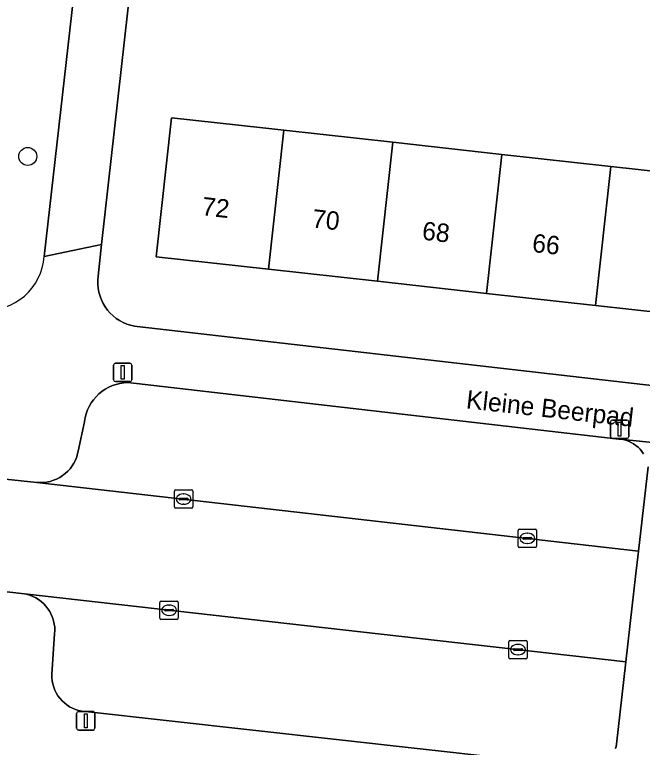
# Model space of a CAD drawing. Extents: x 161928 to 163071, y 386474 to 387428.
# Drawn here: x 162430.97 to 162465.12, y 387240.71 to 387280.58 of the extents above; entities that cross this region are included whole.
import ezdxf

# ---------------------------------------------------------------- set-up
doc = ezdxf.new("R2010")
doc.units = 0
for name, color, linetype in [('IMGEO_Boom', 7, 'Continuous'), ('IMGEO_Erf', 7, 'Continuous'), ('IMGEO_Groenvoorziening', 7, 'Continuous'), ('IMGEO_Kolk', 7, 'Continuous'), ('IMGEO_Lichtmast', 7, 'Continuous'), ('IMGEO_Muur', 7, 'Continuous'), ('IMGEO_Openbare_ruimte_label', 7, 'Continuous'), ('IMGEO_Pand', 7, 'Continuous'), ('IMGEO_Pand_nummerreeks', 7, 'Continuous'), ('IMGEO_Parkeervlak_open', 7, 'Continuous'), ('IMGEO_Rijbaan_lokaal_open', 7, 'Continuous'), ('IMGEO_Voetpad_open', 7, 'Continuous')]:
    doc.layers.add(name, color=color, linetype=linetype)

msp = doc.modelspace()

# ---------------------------------------------------------------- linework, layer by layer
at = {"layer": 'IMGEO_Boom'}
msp.add_circle((162431.676, 387272.864), 0.489, dxfattribs=at)
at = {"layer": 'IMGEO_Erf'}
for points in [[(162437.838, 387287.13), (162435.697, 387268.079), (162435.512, 387266.345), (162435.493, 387266.128), (162435.493, 387265.91), (162435.513, 387265.693), (162435.552, 387265.479), (162435.61, 387265.269), (162435.686, 387265.065), (162435.78, 387264.869), (162435.892, 387264.682), (162436.02, 387264.506), (162436.163, 387264.341), (162436.32, 387264.191), (162436.49, 387264.054), (162436.671, 387263.934), (162436.863, 387263.83), (162437.063, 387263.744), (162437.27, 387263.676), (162437.482, 387263.627), (162437.63, 387263.604), (162477.644, 387259.023)], [(162480.523, 387261.421), (162480.828, 387264.182), (162474.77, 387264.856), (162474.609, 387263.413), (162468.501, 387264.092), (162462.568, 387264.751), (162456.635, 387265.411), (162450.701, 387266.07), (162444.768, 387266.729), (162438.662, 387267.408), (162439.503, 387274.975), (162444.473, 387274.423), (162445.609, 387274.297), (162451.542, 387273.637), (162457.476, 387272.978), (162463.409, 387272.319), (162469.342, 387271.659), (162475.481, 387270.977), (162475.801, 387273.857), (162476.134, 387276.858), (162476.468, 387279.86)]]:
    msp.add_lwpolyline(points, dxfattribs=at)
at = {"layer": 'IMGEO_Groenvoorziening'}
msp.add_lwpolyline([(162432.57, 387267.411), (162434.573, 387285.038)], dxfattribs=at)
msp.add_arc((162429.481, 387267.615), 3.096, 265.1803, 356.2277, dxfattribs=at)
at = {"layer": 'IMGEO_Kolk'}
for p, q in [((162439.656, 387253.79), (162439.656, 387254.642)), ((162439.731, 387254.716), (162440.583, 387254.716)), ((162440.144, 387254.496), (162440.169, 387254.496)), ((162440.657, 387254.642), (162440.657, 387253.79)), ((162439.915, 387254.21), (162439.915, 387254.222)), ((162440.353, 387254.173), (162439.955, 387254.173)), ((162439.958, 387254.259), (162440.356, 387254.259)), ((162440.399, 387254.222), (162440.399, 387254.21)), ((162440.583, 387253.716), (162439.731, 387253.716)), ((162440.167, 387253.936), (162440.142, 387253.936)), ((162458.356, 387251.656), (162458.356, 387252.508)), ((162458.431, 387252.582), (162459.283, 387252.582)), ((162459.357, 387252.508), (162459.357, 387251.656)), ((162458.615, 387252.076), (162458.615, 387252.088)), ((162458.658, 387252.125), (162459.056, 387252.125)), ((162458.844, 387252.362), (162458.869, 387252.362)), ((162459.099, 387252.088), (162459.099, 387252.076)), ((162459.053, 387252.039), (162458.655, 387252.039)), ((162458.867, 387251.802), (162458.842, 387251.802)), ((162459.283, 387251.582), (162458.431, 387251.582)), ((162438.868, 387247.744), (162438.868, 387248.596)), ((162438.943, 387248.67), (162439.795, 387248.67)), ((162439.869, 387248.596), (162439.869, 387247.744)), ((162439.127, 387248.164), (162439.127, 387248.176)), ((162439.565, 387248.127), (162439.167, 387248.127)), ((162439.17, 387248.213), (162439.568, 387248.213)), ((162439.356, 387248.45), (162439.381, 387248.45)), ((162439.611, 387248.176), (162439.611, 387248.164)), ((162439.379, 387247.89), (162439.354, 387247.89)), ((162439.795, 387247.67), (162438.943, 387247.67)), ((162457.923, 387246.527), (162458.775, 387246.527)), ((162457.848, 387245.601), (162457.848, 387246.453)), ((162458.336, 387246.307), (162458.361, 387246.307)), ((162458.849, 387246.453), (162458.849, 387245.601)), ((162458.107, 387246.021), (162458.107, 387246.033)), ((162458.545, 387245.984), (162458.147, 387245.984)), ((162458.15, 387246.07), (162458.548, 387246.07)), ((162458.359, 387245.747), (162458.334, 387245.747)), ((162458.591, 387246.033), (162458.591, 387246.021)), ((162458.775, 387245.527), (162457.923, 387245.527))]:
    msp.add_line(p, q, dxfattribs=at)
for points in [[(162439.656, 387253.79), (162439.656, 387254.642)], [(162439.731, 387254.716), (162440.583, 387254.716)], [(162440.657, 387254.642), (162440.657, 387253.79)], [(162440.583, 387253.716), (162439.731, 387253.716)], [(162458.356, 387251.656), (162458.356, 387252.508)], [(162458.431, 387252.582), (162459.283, 387252.582)], [(162459.357, 387252.508), (162459.357, 387251.656)], [(162459.283, 387251.582), (162458.431, 387251.582)], [(162438.868, 387247.744), (162438.868, 387248.596)], [(162438.943, 387248.67), (162439.795, 387248.67)], [(162439.869, 387248.596), (162439.869, 387247.744)], [(162439.795, 387247.67), (162438.943, 387247.67)], [(162457.923, 387246.527), (162458.775, 387246.527)], [(162457.848, 387245.601), (162457.848, 387246.453)], [(162458.849, 387246.453), (162458.849, 387245.601)], [(162458.775, 387245.527), (162457.923, 387245.527)]]:
    msp.add_lwpolyline(points, dxfattribs=at)
for centre, radius, start, end in [((162439.733, 387254.64), 0.0765, 91.552, 178.448), ((162439.733, 387254.64), 0.0765, 91.552, 178.448), ((162440.581, 387254.64), 0.0765, 1.552, 88.448), ((162440.581, 387254.64), 0.0765, 1.552, 88.448), ((162439.955, 387254.219), 0.0403, 85.8775, 175.7526), ((162439.952, 387254.209), 0.0366, 178.938, 274.7102), ((162440.356, 387254.216), 0.043, 264.8664, 352.4533), ((162440.36, 387254.221), 0.0386, 1.7309, 96.639), ((162439.733, 387253.792), 0.0765, 181.552, 268.448), ((162439.733, 387253.792), 0.0765, 181.552, 268.448), ((162440.581, 387253.792), 0.0765, 271.552, 358.448), ((162440.581, 387253.792), 0.0765, 271.552, 358.448), ((162458.433, 387252.506), 0.0765, 91.552, 178.448), ((162458.433, 387252.506), 0.0765, 91.552, 178.448), ((162459.281, 387252.506), 0.0765, 1.552, 88.448), ((162459.281, 387252.506), 0.0765, 1.552, 88.448), ((162458.655, 387252.085), 0.0403, 85.8775, 175.7526), ((162458.652, 387252.075), 0.0366, 178.938, 274.7102), ((162459.056, 387252.082), 0.043, 264.8664, 352.4533), ((162459.06, 387252.087), 0.0386, 1.7309, 96.639), ((162458.433, 387251.658), 0.0765, 181.552, 268.448), ((162458.433, 387251.658), 0.0765, 181.552, 268.448), ((162459.281, 387251.658), 0.0765, 271.552, 358.448), ((162459.281, 387251.658), 0.0765, 271.552, 358.448), ((162438.945, 387248.594), 0.0765, 91.552, 178.448), ((162438.945, 387248.594), 0.0765, 91.552, 178.448), ((162439.793, 387248.594), 0.0765, 1.552, 88.448), ((162439.793, 387248.594), 0.0765, 1.552, 88.448), ((162439.167, 387248.173), 0.0403, 85.8775, 175.7526), ((162439.164, 387248.163), 0.0366, 178.938, 274.7102), ((162439.568, 387248.17), 0.043, 264.8664, 352.4533), ((162439.572, 387248.175), 0.0386, 1.7309, 96.639), ((162438.945, 387247.746), 0.0765, 181.552, 268.448), ((162438.945, 387247.746), 0.0765, 181.552, 268.448), ((162439.793, 387247.746), 0.0765, 271.552, 358.448), ((162439.793, 387247.746), 0.0765, 271.552, 358.448), ((162457.925, 387246.451), 0.0765, 91.552, 178.448), ((162457.925, 387246.451), 0.0765, 91.552, 178.448), ((162458.773, 387246.451), 0.0765, 1.552, 88.448), ((162458.773, 387246.451), 0.0765, 1.552, 88.448), ((162458.147, 387246.03), 0.0403, 85.8775, 175.7526), ((162458.144, 387246.02), 0.0366, 178.938, 274.7102), ((162458.548, 387246.027), 0.043, 264.8664, 352.4533), ((162458.552, 387246.032), 0.0386, 1.7309, 96.639), ((162457.925, 387245.603), 0.0765, 181.552, 268.448), ((162457.925, 387245.603), 0.0765, 181.552, 268.448), ((162458.773, 387245.603), 0.0765, 271.552, 358.448), ((162458.773, 387245.603), 0.0765, 271.552, 358.448)]:
    msp.add_arc(centre, radius, start, end, dxfattribs=at)
for centre, major_axis, ratio, start_param, end_param in [((162440.143, 387254.216), (-0.387, 0.002), 0.722429, 4.712389, 7.853982), ((162440.168, 387254.216), (-0.39, 0.002), 0.717154, 1.570796, 4.712389), ((162458.843, 387252.082), (-0.387, 0.002), 0.722429, 4.712389, 7.853982), ((162458.868, 387252.082), (-0.39, 0.002), 0.717154, 1.570796, 4.712389), ((162439.355, 387248.17), (-0.387, 0.002), 0.722429, 4.712389, 7.853982), ((162439.38, 387248.17), (-0.39, 0.002), 0.717154, 1.570796, 4.712389), ((162458.335, 387246.027), (-0.387, 0.002), 0.722429, 4.712389, 7.853982), ((162458.36, 387246.027), (-0.39, 0.002), 0.717154, 1.570796, 4.712389)]:
    msp.add_ellipse(centre, major_axis=major_axis, ratio=ratio, start_param=start_param, end_param=end_param, dxfattribs=at)
at = {"layer": 'IMGEO_Lichtmast'}
for p, q in [((162436.346, 387260.711), (162436.346, 387261.511)), ((162436.346, 387261.511), (162436.346, 387260.711)), ((162436.446, 387261.611), (162437.236, 387261.611)), ((162437.236, 387261.611), (162436.446, 387261.611)), ((162437.336, 387261.511), (162437.336, 387260.711)), ((162437.336, 387260.711), (162437.336, 387261.511)), ((162437.236, 387260.611), (162436.446, 387260.611)), ((162436.446, 387260.611), (162437.236, 387260.611)), ((162463.485, 387258.52), (162464.275, 387258.52)), ((162464.275, 387258.52), (162463.485, 387258.52)), ((162463.385, 387257.62), (162463.385, 387258.42)), ((162463.385, 387258.42), (162463.385, 387257.62)), ((162464.375, 387258.42), (162464.375, 387257.62)), ((162464.375, 387257.62), (162464.375, 387258.42)), ((162464.275, 387257.52), (162463.485, 387257.52)), ((162463.485, 387257.52), (162464.275, 387257.52)), ((162434.338, 387241.75), (162434.338, 387242.55)), ((162434.338, 387242.55), (162434.338, 387241.75)), ((162434.438, 387242.65), (162435.228, 387242.65)), ((162435.228, 387242.65), (162434.438, 387242.65)), ((162435.328, 387242.55), (162435.328, 387241.75)), ((162435.328, 387241.75), (162435.328, 387242.55)), ((162435.228, 387241.65), (162434.438, 387241.65)), ((162434.438, 387241.65), (162435.228, 387241.65))]:
    msp.add_line(p, q, dxfattribs=at)
for points in [[(162436.766, 387261.486), (162436.916, 387261.486), (162436.916, 387260.736), (162436.766, 387260.736), (162436.766, 387261.486)], [(162463.805, 387258.395), (162463.955, 387258.395), (162463.955, 387257.645), (162463.805, 387257.645), (162463.805, 387258.395)], [(162434.758, 387242.525), (162434.908, 387242.525), (162434.908, 387241.775), (162434.758, 387241.775), (162434.758, 387242.525)]]:
    msp.add_lwpolyline(points, dxfattribs=at)
for centre, start, end in [((162436.446, 387261.511), 90, 180), ((162436.446, 387261.511), 90, 180), ((162437.236, 387261.511), 0, 90), ((162437.236, 387261.511), 360, 90), ((162436.446, 387260.711), 180, 270), ((162436.446, 387260.711), 180, 270), ((162437.236, 387260.711), 270, 0), ((162437.236, 387260.711), 270, 0), ((162463.485, 387258.42), 90, 180), ((162463.485, 387258.42), 90, 180), ((162464.275, 387258.42), 0, 90), ((162464.275, 387258.42), 360, 90), ((162463.485, 387257.62), 180, 270), ((162463.485, 387257.62), 180, 270), ((162464.275, 387257.62), 270, 0), ((162464.275, 387257.62), 270, 0), ((162434.438, 387242.55), 90, 180), ((162434.438, 387242.55), 90, 180), ((162435.228, 387242.55), 0, 90), ((162435.228, 387242.55), 360, 90), ((162434.438, 387241.75), 180, 270), ((162434.438, 387241.75), 180, 270), ((162435.228, 387241.75), 270, 0), ((162435.228, 387241.75), 270, 0)]:
    msp.add_arc(centre, 0.1, start, end, dxfattribs=at)
at = {"layer": 'IMGEO_Muur'}
msp.add_lwpolyline([(162437.838, 387287.13), (162435.697, 387268.079)], dxfattribs=at)
at = {"layer": 'IMGEO_Pand'}
for points in [[(162445.609, 387274.297), (162444.473, 387274.423), (162439.503, 387274.975), (162438.662, 387267.408), (162444.768, 387266.729)], [(162444.768, 387266.729), (162450.701, 387266.07), (162451.542, 387273.637), (162445.609, 387274.297)], [(162457.476, 387272.978), (162451.542, 387273.637), (162450.701, 387266.07), (162456.635, 387265.411)], [(162456.635, 387265.411), (162462.568, 387264.751), (162463.409, 387272.319), (162457.476, 387272.978)], [(162469.342, 387271.659), (162463.409, 387272.319), (162462.568, 387264.751), (162468.501, 387264.092)]]:
    msp.add_lwpolyline(points, close=True, dxfattribs=at)
at = {"layer": 'IMGEO_Parkeervlak_open'}
for points in [[(162465.177, 387256.686), (162465.089, 387256.813), (162464.99, 387256.931), (162464.881, 387257.04), (162464.763, 387257.139), (162464.636, 387257.227), (162464.502, 387257.303), (162464.361, 387257.367), (162464.216, 387257.418), (162464.066, 387257.456), (162463.914, 387257.48), (162463.845, 387257.487), (162437.123, 387260.558), (162436.908, 387260.545), (162436.694, 387260.513), (162436.485, 387260.461), (162436.281, 387260.392), (162436.083, 387260.304), (162435.895, 387260.199), (162435.717, 387260.078), (162435.55, 387259.941), (162435.396, 387259.79), (162435.256, 387259.625), (162435.131, 387259.449), (162435.023, 387259.262), (162434.932, 387259.067), (162434.858, 387258.864), (162434.804, 387258.655), (162434.767, 387258.443), (162434.764, 387258.414), (162434.421, 387256.827), (162434.393, 387256.695), (162434.34, 387256.517), (162434.272, 387256.344), (162434.189, 387256.178), (162434.091, 387256.021), (162433.979, 387255.872), (162433.855, 387255.734), (162433.719, 387255.608), (162433.572, 387255.494), (162433.415, 387255.394), (162433.25, 387255.309), (162433.078, 387255.238), (162432.901, 387255.183), (162432.719, 387255.145), (162432.535, 387255.122), (162432.349, 387255.116), (162432.164, 387255.127), (162464.909, 387251.391), (162465.431, 387255.964)], [(162463.662, 387240.636), (162463.689, 387240.759), (162463.706, 387240.888), (162464.219, 387245.366), (162431.492, 387249.061), (162431.612, 387249.036), (162431.785, 387248.985), (162431.952, 387248.92), (162432.114, 387248.839), (162432.267, 387248.745), (162432.411, 387248.637), (162432.546, 387248.517), (162432.668, 387248.385), (162432.779, 387248.243), (162432.877, 387248.091), (162432.96, 387247.931), (162433.029, 387247.765), (162433.083, 387247.593), (162433.121, 387247.417), (162433.144, 387247.238), (162433.15, 387247.058), (162433.14, 387246.878), (162432.988, 387244.683), (162432.99, 387244.507), (162433.007, 387244.332), (162433.04, 387244.159), (162433.088, 387243.99), (162433.152, 387243.826), (162433.229, 387243.668), (162433.321, 387243.518), (162433.425, 387243.376), (162433.542, 387243.245), (162433.67, 387243.124), (162433.808, 387243.015), (162433.955, 387242.919), (162434.111, 387242.837), (162434.273, 387242.769), (162434.44, 387242.715), (162434.612, 387242.677), (162434.786, 387242.654), (162434.814, 387242.652), (162462.133, 387239.607)]]:
    msp.add_lwpolyline(points, dxfattribs=at)
at = {"layer": 'IMGEO_Rijbaan_lokaal_open'}
msp.add_lwpolyline([(162464.909, 387251.391), (162432.164, 387255.127), (162423.463, 387256.053), (162422.766, 387250.051), (162423.216, 387250), (162431.492, 387249.061), (162464.219, 387245.366), (162464.567, 387248.404), (162464.75, 387250)], close=True, dxfattribs=at)
at = {"layer": 'IMGEO_Voetpad_open'}
for points in [[(162434.573, 387285.038), (162432.57, 387267.411), (162435.697, 387268.079), (162437.838, 387287.13), (162438.014, 387288.707), (162444.703, 387348.65)], [(162437.63, 387263.604), (162437.482, 387263.627), (162437.27, 387263.676), (162437.063, 387263.744), (162436.863, 387263.83), (162436.671, 387263.934), (162436.49, 387264.054), (162436.32, 387264.191), (162436.163, 387264.341), (162436.02, 387264.506), (162435.892, 387264.682), (162435.78, 387264.869), (162435.686, 387265.065), (162435.61, 387265.269), (162435.552, 387265.479), (162435.513, 387265.693), (162435.493, 387265.91), (162435.493, 387266.128), (162435.512, 387266.345), (162435.697, 387268.079), (162432.57, 387267.411)], [(162477.644, 387259.023), (162437.63, 387263.604)], [(162423.463, 387256.053), (162432.164, 387255.127), (162432.349, 387255.116), (162432.535, 387255.122), (162432.719, 387255.145), (162432.901, 387255.183), (162433.078, 387255.238), (162433.25, 387255.309), (162433.415, 387255.394), (162433.572, 387255.494), (162433.719, 387255.608), (162433.855, 387255.734), (162433.979, 387255.872), (162434.091, 387256.021), (162434.189, 387256.178), (162434.272, 387256.344), (162434.34, 387256.517), (162434.393, 387256.695), (162434.421, 387256.827), (162434.764, 387258.414), (162434.767, 387258.443), (162434.804, 387258.655), (162434.858, 387258.864), (162434.932, 387259.067), (162435.023, 387259.262), (162435.131, 387259.449), (162435.256, 387259.625), (162435.396, 387259.79), (162435.55, 387259.941), (162435.717, 387260.078), (162435.895, 387260.199), (162436.083, 387260.304), (162436.281, 387260.392), (162436.485, 387260.461), (162436.694, 387260.513), (162436.908, 387260.545), (162437.123, 387260.558), (162463.845, 387257.487), (162463.914, 387257.48), (162464.066, 387257.456), (162469.36, 387256.908)], [(162469.36, 387256.908), (162464.066, 387257.456), (162464.216, 387257.418), (162464.361, 387257.367), (162464.502, 387257.303), (162464.636, 387257.227), (162464.763, 387257.139), (162464.881, 387257.04), (162464.99, 387256.931), (162465.089, 387256.813), (162465.177, 387256.686)], [(162465.431, 387255.964), (162464.909, 387251.391), (162464.75, 387250), (162464.567, 387248.404), (162464.219, 387245.366), (162463.706, 387240.888), (162463.689, 387240.759), (162463.662, 387240.636)], [(162433.14, 387246.878), (162433.15, 387247.058), (162433.144, 387247.238), (162433.121, 387247.417), (162433.083, 387247.593), (162433.029, 387247.765), (162432.96, 387247.931), (162432.877, 387248.091), (162432.779, 387248.243), (162432.668, 387248.385), (162432.546, 387248.517), (162432.411, 387248.637), (162432.267, 387248.745), (162432.114, 387248.839), (162431.952, 387248.92), (162431.785, 387248.985), (162431.612, 387249.036), (162431.492, 387249.061), (162423.216, 387250)], [(162462.133, 387239.607), (162434.814, 387242.652), (162434.786, 387242.654), (162434.612, 387242.677), (162434.44, 387242.715), (162434.273, 387242.769), (162434.111, 387242.837), (162433.955, 387242.919), (162433.808, 387243.015), (162433.67, 387243.124), (162433.542, 387243.245), (162433.425, 387243.376), (162433.321, 387243.518), (162433.229, 387243.668), (162433.152, 387243.826), (162433.088, 387243.99), (162433.04, 387244.159), (162433.007, 387244.332), (162432.99, 387244.507), (162432.988, 387244.683), (162433.14, 387246.878)]]:
    msp.add_lwpolyline(points, dxfattribs=at)
msp.add_arc((162429.481, 387267.615), 3.096, 265.1803, 356.2277, dxfattribs=at)

# ---------------------------------------------------------------- texts
at = {"layer": 'IMGEO_Openbare_ruimte_label'}
msp.add_text('Kleine Beerpad', height=1, rotation=353.6282, dxfattribs=at).set_placement((162455.496, 387259.161))
at = {"layer": 'IMGEO_Pand_nummerreeks'}
for s, p in [('72', (162441.112, 387269.67)), ('70', (162447.109, 387269.005)), ('68', (162453.1, 387268.339)), ('66', (162459.088, 387267.673))]:
    msp.add_text(s, height=1, rotation=353.6584, dxfattribs=at).set_placement(p)

doc.saveas('drawing.dxf')
